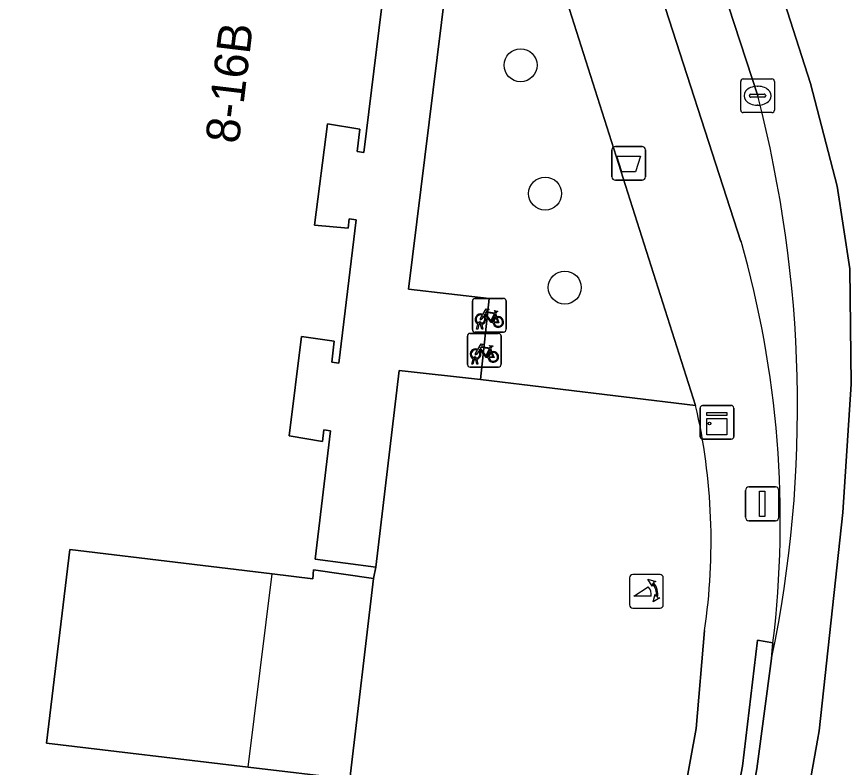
# Model space of a CAD drawing. Extents: x 160349 to 161355, y 381727 to 382854.
# Drawn here: x 160887.58 to 160912.34, y 382617.52 to 382639.78 of the extents above; entities that cross this region are included whole.
import ezdxf

# ---------------------------------------------------------------- set-up
doc = ezdxf.new("R2010")
doc.units = 0
for name, color, linetype in [('IMGEO_Afvalbak', 7, 'Continuous'), ('IMGEO_Boom', 7, 'Continuous'), ('IMGEO_Fietsenrek', 7, 'Continuous'), ('IMGEO_Groenvoorziening', 7, 'Continuous'), ('IMGEO_Kast', 7, 'Continuous'), ('IMGEO_Kolk', 7, 'Continuous'), ('IMGEO_Lichtmast', 7, 'Continuous'), ('IMGEO_Pand', 7, 'Continuous'), ('IMGEO_Pand_nummerreeks', 7, 'Continuous'), ('IMGEO_Pand_overbouw', 7, 'Continuous'), ('IMGEO_Parkeervlak_open', 7, 'Continuous'), ('IMGEO_Poller', 7, 'Continuous'), ('IMGEO_Rijbaan_lokaal_gesloten', 7, 'Continuous'), ('IMGEO_Terreindeel_gesloten', 7, 'Continuous'), ('IMGEO_Voetpad_open', 7, 'Continuous')]:
    doc.layers.add(name, color=color, linetype=linetype)

msp = doc.modelspace()

# ---------------------------------------------------------------- linework, layer by layer
at = {"layer": 'IMGEO_Afvalbak'}
for p, q in [((160905.24, 382635.035), (160905.24, 382635.835)), ((160905.24, 382635.835), (160905.24, 382635.035)), ((160905.34, 382635.935), (160906.13, 382635.935)), ((160906.13, 382635.935), (160905.34, 382635.935)), ((160906.23, 382635.835), (160906.23, 382635.035)), ((160906.23, 382635.035), (160906.23, 382635.835)), ((160906.13, 382634.935), (160905.34, 382634.935)), ((160905.34, 382634.935), (160906.13, 382634.935))]:
    msp.add_line(p, q, dxfattribs=at)
msp.add_lwpolyline([(160905.383, 382635.649), (160906.087, 382635.649), (160905.938, 382635.179), (160905.532, 382635.179), (160905.383, 382635.649)], dxfattribs=at)
for centre, start, end in [((160905.34, 382635.835), 90, 180), ((160905.34, 382635.835), 90, 180), ((160906.13, 382635.835), 0, 90), ((160906.13, 382635.835), 360, 90), ((160905.34, 382635.035), 180, 270), ((160905.34, 382635.035), 180, 270), ((160906.13, 382635.035), 270, 0), ((160906.13, 382635.035), 270, 0)]:
    msp.add_arc(centre, 0.1, start, end, dxfattribs=at)
at = {"layer": 'IMGEO_Boom'}
for centre in [(160902.53, 382638.344), (160903.257, 382634.535), (160903.837, 382631.749)]:
    msp.add_circle(centre, 0.489, dxfattribs=at)
at = {"layer": 'IMGEO_Fietsenrek'}
for p, q in [((160901.098, 382630.501), (160901.098, 382631.342)), ((160901.098, 382631.342), (160901.098, 382630.501)), ((160901.173, 382631.426), (160902.014, 382631.426)), ((160902.014, 382631.426), (160901.173, 382631.426)), ((160902.098, 382631.351), (160902.098, 382630.51)), ((160902.098, 382630.51), (160902.098, 382631.351)), ((160901.785, 382630.975), (160901.821, 382630.88)), ((160901.225, 382630.51), (160901.264, 382630.67)), ((160901.259, 382630.51), (160901.225, 382630.51)), ((160901.294, 382630.658), (160901.259, 382630.51)), ((160901.336, 382630.682), (160901.335, 382630.686)), ((160901.377, 382630.51), (160901.343, 382630.652)), ((160901.367, 382630.693), (160901.368, 382630.686)), ((160901.375, 382630.656), (160901.41, 382630.51)), ((160901.41, 382630.51), (160901.377, 382630.51)), ((160900.952, 382629.464), (160900.952, 382630.305)), ((160900.952, 382630.305), (160900.952, 382629.464)), ((160901.027, 382630.389), (160901.868, 382630.389)), ((160901.868, 382630.389), (160901.027, 382630.389)), ((160902.023, 382630.426), (160901.182, 382630.426)), ((160901.182, 382630.426), (160902.023, 382630.426)), ((160901.952, 382630.314), (160901.952, 382629.473)), ((160901.952, 382629.473), (160901.952, 382630.314)), ((160901.639, 382629.938), (160901.675, 382629.843)), ((160901.079, 382629.473), (160901.118, 382629.633)), ((160901.148, 382629.621), (160901.113, 382629.473)), ((160901.19, 382629.645), (160901.189, 382629.649)), ((160901.231, 382629.473), (160901.197, 382629.615)), ((160901.221, 382629.656), (160901.222, 382629.649)), ((160901.229, 382629.619), (160901.264, 382629.473)), ((160901.877, 382629.389), (160901.036, 382629.389)), ((160901.036, 382629.389), (160901.877, 382629.389)), ((160901.113, 382629.473), (160901.079, 382629.473)), ((160901.264, 382629.473), (160901.231, 382629.473))]:
    msp.add_line(p, q, dxfattribs=at)
for points in [[(160901.411, 382630.952), (160901.506, 382631.116), (160901.592, 382631.102), (160901.594, 382631.093), (160901.538, 382631.082), (160901.511, 382631.037), (160901.767, 382630.996)], [(160901.754, 382630.971), (160901.497, 382631.012), (160901.48, 382630.983), (160901.647, 382630.763), (160901.754, 382630.971)], [(160901.767, 382630.996), (160901.792, 382631.045), (160901.786, 382631.049), (160901.763, 382631.053), (160901.751, 382631.06), (160901.75, 382631.063), (160901.752, 382631.068), (160901.847, 382631.053), (160901.849, 382631.043), (160901.839, 382631.03), (160901.827, 382631.024), (160901.813, 382631.03), (160901.785, 382630.975)], [(160901.432, 382630.9), (160901.38, 382630.81), (160901.34, 382630.785), (160901.341, 382630.832), (160901.396, 382630.926)], [(160901.707, 382630.708), (160901.657, 382630.708), (160901.466, 382630.959), (160901.447, 382630.927)], [(160901.802, 382630.873), (160901.772, 382630.95), (160901.663, 382630.732), (160901.706, 382630.732)], [(160901.736, 382630.732), (160901.856, 382630.731), (160901.812, 382630.845)], [(160901.832, 382630.852), (160901.887, 382630.707), (160901.737, 382630.707)], [(160901.265, 382629.915), (160901.36, 382630.079), (160901.446, 382630.065), (160901.448, 382630.056), (160901.392, 382630.045), (160901.365, 382630), (160901.621, 382629.959)], [(160901.621, 382629.959), (160901.646, 382630.008), (160901.64, 382630.012), (160901.617, 382630.016), (160901.605, 382630.023), (160901.604, 382630.026), (160901.606, 382630.031), (160901.701, 382630.016), (160901.703, 382630.006), (160901.693, 382629.993), (160901.681, 382629.987), (160901.667, 382629.993), (160901.639, 382629.938)], [(160901.286, 382629.863), (160901.234, 382629.773), (160901.194, 382629.748), (160901.195, 382629.795), (160901.25, 382629.889)], [(160901.561, 382629.671), (160901.511, 382629.671), (160901.32, 382629.922), (160901.301, 382629.89)], [(160901.608, 382629.934), (160901.351, 382629.975), (160901.334, 382629.946), (160901.501, 382629.726), (160901.608, 382629.934)], [(160901.656, 382629.836), (160901.626, 382629.913), (160901.517, 382629.695), (160901.56, 382629.695)], [(160901.59, 382629.695), (160901.71, 382629.694), (160901.666, 382629.808)], [(160901.686, 382629.815), (160901.741, 382629.67), (160901.591, 382629.67)]]:
    msp.add_lwpolyline(points, dxfattribs=at)
for centre, radius, start, end in [((160901.176, 382631.348), 0.0779, 92.4484, 184.2845), ((160901.176, 382631.348), 0.0779, 92.4484, 184.2845), ((160902.02, 382631.348), 0.0779, 2.4484, 94.2845), ((160902.02, 382631.348), 0.0779, 2.4484, 94.2845), ((160901.338, 382630.811), 0.159, 62.6766, 242.1369), ((160901.338, 382630.811), 0.129, 63.3192, 238.903), ((160901.338, 382630.811), 0.129, 283.6043, 43.4302), ((160901.338, 382630.811), 0.159, 283.5766, 46.6042), ((160901.865, 382630.727), 0.159, 113.3408, 178.3217), ((160901.865, 382630.727), 0.159, 187.0065, 105.7708), ((160901.865, 382630.727), 0.129, 113.923, 177.9556), ((160901.865, 382630.727), 0.129, 188.6715, 104.5883), ((160901.318, 382630.682), 0.0499, 12.8025, 158.6934), ((160901.338, 382630.811), 0.159, 253.9967, 271.7867), ((160901.318, 382630.682), 0.0174, 12.8025, 163.4502), ((160901.338, 382630.811), 0.129, 253.415, 269.0204), ((160902.02, 382630.504), 0.0779, 272.4484, 4.2845), ((160902.02, 382630.504), 0.0779, 272.4484, 4.2845), ((160901.03, 382630.311), 0.0779, 92.4484, 184.2845), ((160901.03, 382630.311), 0.0779, 92.4484, 184.2845), ((160901.176, 382630.504), 0.0779, 182.4484, 274.2845), ((160901.176, 382630.504), 0.0779, 182.4484, 274.2845), ((160901.874, 382630.311), 0.0779, 2.4484, 94.2845), ((160901.874, 382630.311), 0.0779, 2.4484, 94.2845), ((160901.192, 382629.774), 0.159, 62.6766, 242.1369), ((160901.192, 382629.774), 0.129, 63.3192, 238.903), ((160901.192, 382629.774), 0.129, 283.6043, 43.4302), ((160901.192, 382629.774), 0.159, 283.5766, 46.6042), ((160901.719, 382629.69), 0.159, 113.3408, 178.3217), ((160901.719, 382629.69), 0.159, 187.0065, 105.7708), ((160901.719, 382629.69), 0.129, 113.923, 177.9556), ((160901.719, 382629.69), 0.129, 188.6715, 104.5883), ((160901.172, 382629.645), 0.0499, 12.8025, 158.6934), ((160901.192, 382629.774), 0.159, 253.9967, 271.7867), ((160901.172, 382629.645), 0.0174, 12.8025, 163.4502), ((160901.192, 382629.774), 0.129, 253.415, 269.0204), ((160901.03, 382629.467), 0.0779, 182.4484, 274.2845), ((160901.03, 382629.467), 0.0779, 182.4484, 274.2845), ((160901.874, 382629.467), 0.0779, 272.4484, 4.2845), ((160901.874, 382629.467), 0.0779, 272.4484, 4.2845)]:
    msp.add_arc(centre, radius, start, end, dxfattribs=at)
at = {"layer": 'IMGEO_Groenvoorziening'}
msp.add_lwpolyline([(160901.28, 382648.487), (160899.208, 382631.705), (160901.6, 382631.42), (160901.338, 382629.022), (160907.72, 382628.254)], close=True, dxfattribs=at)
at = {"layer": 'IMGEO_Kast'}
for p, q in [((160907.854, 382627.325), (160907.854, 382628.166)), ((160907.854, 382628.166), (160907.854, 382627.325)), ((160907.929, 382628.25), (160908.77, 382628.25)), ((160908.77, 382628.25), (160907.929, 382628.25)), ((160908.854, 382628.175), (160908.854, 382627.334)), ((160908.854, 382627.334), (160908.854, 382628.175)), ((160908.779, 382627.25), (160907.938, 382627.25)), ((160907.938, 382627.25), (160908.779, 382627.25))]:
    msp.add_line(p, q, dxfattribs=at)
for points in [[(160908.049, 382628.04), (160908.649, 382628.04), (160908.649, 382627.955), (160908.049, 382627.955), (160908.049, 382628.04)], [(160908.049, 382627.865), (160908.649, 382627.865), (160908.649, 382627.376), (160908.049, 382627.376), (160908.049, 382627.865)]]:
    msp.add_lwpolyline(points, dxfattribs=at)
msp.add_circle((160908.133, 382627.714), 0.0377, dxfattribs=at)
for centre, start, end in [((160907.932, 382628.172), 92.4484, 184.2845), ((160907.932, 382628.172), 92.4484, 184.2845), ((160908.776, 382628.172), 2.4484, 94.2845), ((160908.776, 382628.172), 2.4484, 94.2845), ((160907.932, 382627.328), 182.4484, 274.2845), ((160907.932, 382627.328), 182.4484, 274.2845), ((160908.776, 382627.328), 272.4484, 4.2845), ((160908.776, 382627.328), 272.4484, 4.2845)]:
    msp.add_arc(centre, 0.0779, start, end, dxfattribs=at)
at = {"layer": 'IMGEO_Kolk'}
for p, q in [((160909.133, 382637.939), (160909.985, 382637.939)), ((160909.058, 382637.013), (160909.058, 382637.865)), ((160909.546, 382637.719), (160909.571, 382637.719)), ((160910.059, 382637.865), (160910.059, 382637.013)), ((160909.317, 382637.433), (160909.317, 382637.445)), ((160909.36, 382637.482), (160909.758, 382637.482)), ((160909.801, 382637.445), (160909.801, 382637.433)), ((160909.755, 382637.396), (160909.357, 382637.396)), ((160909.569, 382637.159), (160909.544, 382637.159)), ((160909.985, 382636.939), (160909.133, 382636.939))]:
    msp.add_line(p, q, dxfattribs=at)
for points in [[(160909.133, 382637.939), (160909.985, 382637.939)], [(160909.058, 382637.013), (160909.058, 382637.865)], [(160910.059, 382637.865), (160910.059, 382637.013)], [(160909.985, 382636.939), (160909.133, 382636.939)]]:
    msp.add_lwpolyline(points, dxfattribs=at)
for centre, radius, start, end in [((160909.135, 382637.863), 0.0765, 91.552, 178.448), ((160909.135, 382637.863), 0.0765, 91.552, 178.448), ((160909.983, 382637.863), 0.0765, 1.552, 88.448), ((160909.983, 382637.863), 0.0765, 1.552, 88.448), ((160909.357, 382637.442), 0.0403, 85.8775, 175.7526), ((160909.762, 382637.444), 0.0386, 1.7309, 96.639), ((160909.354, 382637.432), 0.0366, 178.938, 274.7102), ((160909.758, 382637.439), 0.043, 264.8664, 352.4533), ((160909.135, 382637.015), 0.0765, 181.552, 268.448), ((160909.135, 382637.015), 0.0765, 181.552, 268.448), ((160909.983, 382637.015), 0.0765, 271.552, 358.448), ((160909.983, 382637.015), 0.0765, 271.552, 358.448)]:
    msp.add_arc(centre, radius, start, end, dxfattribs=at)
for centre, major_axis, ratio, start_param, end_param in [((160909.545, 382637.439), (-0.387, 0.002), 0.722429, 4.712389, 7.853982), ((160909.57, 382637.439), (-0.39, 0.002), 0.717154, 1.570796, 4.712389)]:
    msp.add_ellipse(centre, major_axis=major_axis, ratio=ratio, start_param=start_param, end_param=end_param, dxfattribs=at)
at = {"layer": 'IMGEO_Lichtmast'}
for p, q in [((160909.299, 382625.833), (160910.089, 382625.833)), ((160910.089, 382625.833), (160909.299, 382625.833)), ((160909.199, 382624.933), (160909.199, 382625.733)), ((160909.199, 382625.733), (160909.199, 382624.933)), ((160910.189, 382625.733), (160910.189, 382624.933)), ((160910.189, 382624.933), (160910.189, 382625.733)), ((160910.089, 382624.833), (160909.299, 382624.833)), ((160909.299, 382624.833), (160910.089, 382624.833))]:
    msp.add_line(p, q, dxfattribs=at)
msp.add_lwpolyline([(160909.619, 382625.708), (160909.769, 382625.708), (160909.769, 382624.958), (160909.619, 382624.958), (160909.619, 382625.708)], dxfattribs=at)
for centre, start, end in [((160909.299, 382625.733), 90, 180), ((160909.299, 382625.733), 90, 180), ((160910.089, 382625.733), 0, 90), ((160910.089, 382625.733), 360, 90), ((160909.299, 382624.933), 180, 270), ((160909.299, 382624.933), 180, 270), ((160910.089, 382624.933), 270, 0), ((160910.089, 382624.933), 270, 0)]:
    msp.add_arc(centre, 0.1, start, end, dxfattribs=at)
at = {"layer": 'IMGEO_Pand'}
msp.add_lwpolyline([(160897.461, 382617.167), (160894.451, 382617.523), (160888.464, 382618.231), (160889.155, 382623.977), (160895.163, 382623.256), (160896.363, 382623.111), (160896.387, 382623.37), (160898.171, 382623.122), (160898.231, 382623.453), (160896.437, 382623.69), (160896.892, 382627.503), (160896.689, 382627.529), (160896.658, 382627.18), (160895.663, 382627.353), (160896.034, 382630.296), (160897.001, 382630.159), (160896.934, 382629.534), (160897.139, 382629.51), (160897.65, 382633.761), (160897.445, 382633.787), (160897.414, 382633.512), (160896.418, 382633.595), (160896.801, 382636.604), (160897.764, 382636.451), (160897.681, 382635.783), (160897.881, 382635.751), (160898.406, 382640.018)], dxfattribs=at)
at = {"layer": 'IMGEO_Pand_overbouw'}
msp.add_lwpolyline([(160894.451, 382617.523), (160895.163, 382623.256), (160889.155, 382623.977), (160888.464, 382618.231)], close=True, dxfattribs=at)
at = {"layer": 'IMGEO_Parkeervlak_open'}
msp.add_lwpolyline([(160907.72, 382628.254), (160901.338, 382629.022), (160898.931, 382629.289), (160898.231, 382623.453), (160898.171, 382623.122), (160897.461, 382617.167), (160897.451, 382617.013), (160907.216, 382615.803), (160907.738, 382618.668), (160907.986, 382621.571)], dxfattribs=at)
msp.add_arc((160890.058, 382624.204), 18.121, 351.6445, 12.9141, dxfattribs=at)
at = {"layer": 'IMGEO_Poller'}
for p, q in [((160905.764, 382623.142), (160905.764, 382622.335)), ((160905.764, 382623.142), (160905.764, 382622.335)), ((160906.666, 382623.237), (160905.858, 382623.237)), ((160906.666, 382623.237), (160905.858, 382623.237)), ((160906.76, 382622.335), (160906.76, 382623.142)), ((160906.76, 382622.335), (160906.76, 382623.142)), ((160905.858, 382622.24), (160906.666, 382622.24)), ((160905.858, 382622.24), (160906.666, 382622.24))]:
    msp.add_line(p, q, dxfattribs=at)
for points in [[(160906.443, 382622.966), (160906.431, 382622.893), (160906.306, 382623.098)], [(160906.306, 382623.098), (160906.537, 382623.032), (160906.466, 382623)], [(160906.399, 382622.593), (160905.886, 382622.593), (160906.316, 382622.868)], [(160906.459, 382622.421), (160906.525, 382622.652), (160906.555, 382622.584)], [(160906.591, 382622.557), (160906.663, 382622.546), (160906.459, 382622.421)]]:
    msp.add_lwpolyline(points, dxfattribs=at)
for centre, radius, start, end in [((160905.858, 382623.142), 0.0946, 90, 180), ((160905.858, 382623.142), 0.0946, 90, 180), ((160906.666, 382623.142), 0.0946, 0, 90), ((160906.666, 382623.142), 0.0946, 0, 90), ((160906.071, 382622.643), 0.332, 351.3247, 42.4854), ((160906.085, 382622.653), 0.476, 351.7527, 41.1691), ((160906.085, 382622.653), 0.516, 349.3569, 42.2912), ((160905.858, 382622.335), 0.0946, 180, 270), ((160905.858, 382622.335), 0.0946, 180, 270), ((160906.666, 382622.335), 0.0946, 270, 0), ((160906.666, 382622.335), 0.0946, 270, 0)]:
    msp.add_arc(centre, radius, start, end, dxfattribs=at)
at = {"layer": 'IMGEO_Rijbaan_lokaal_gesloten'}
for points in [[(160887.849, 382709.451), (160894.255, 382689.802), (160905.484, 382655.177), (160909.671, 382642.344), (160911.13, 382637.802), (160911.921, 382634.761), (160912.296, 382632.302), (160912.338, 382628.886), (160912.088, 382625.073), (160911.38, 382618.594), (160903.005, 382571.636), (160898.338, 382534.469), (160896.671, 382520.511), (160893.567, 382497.156), (160889.463, 382469.386), (160887.765, 382457.813), (160887.653, 382456.83)], [(160887.653, 382456.83), (160887.765, 382457.813), (160889.463, 382469.386), (160893.567, 382497.156), (160896.671, 382520.511), (160898.338, 382534.469), (160903.005, 382571.636), (160911.38, 382618.594), (160912.088, 382625.073), (160912.338, 382628.886), (160912.296, 382632.302), (160911.921, 382634.761), (160911.13, 382637.802), (160909.671, 382642.344), (160905.484, 382655.177), (160894.255, 382689.802), (160887.849, 382709.451)], [(160888.173, 382703.308), (160894.632, 382683.455), (160895.253, 382681.456), (160895.384, 382681.054), (160903.697, 382655.584), (160904.178, 382653.916), (160909.561, 382637.435)], [(160909.975, 382620.745), (160909.539, 382617.47), (160907.646, 382607.388), (160907.327, 382605.709), (160906.578, 382601.771), (160903.548, 382585.84), (160901.745, 382575.055), (160895.992, 382530.045), (160894.162, 382515.334), (160892.254, 382500), (160892.129, 382498.996), (160886.772, 382462.594), (160885.854, 382456.356), (160885.223, 382452.521)]]:
    msp.add_lwpolyline(points, dxfattribs=at)
msp.add_arc((160874.13, 382628.206), 36.613, 348.2419, 14.6, dxfattribs=at)
at = {"layer": 'IMGEO_Terreindeel_gesloten'}
msp.add_lwpolyline([(160898.171, 382623.122), (160896.387, 382623.37), (160896.363, 382623.111), (160895.163, 382623.256), (160889.155, 382623.977), (160888.464, 382618.231), (160894.451, 382617.523), (160897.461, 382617.167)], close=True, dxfattribs=at)
at = {"layer": 'IMGEO_Voetpad_open'}
for points in [[(160875.341, 382720.595), (160873.263, 382716.474), (160879.274, 382712.705), (160881.596, 382706.04), (160881.179, 382705.816), (160881.767, 382704.037), (160888.323, 382684.217), (160889.44, 382684.599), (160889.775, 382683.578), (160892.819, 382674.298), (160896.368, 382663.479), (160896.416, 382663.329), (160898.608, 382656.824), (160898.334, 382656.683), (160898.18, 382655.344), (160898.793, 382655.257), (160898.948, 382654.678), (160898.624, 382651.975), (160899.641, 382651.919), (160899.671, 382652.175), (160899.877, 382652.15), (160900.12, 382652.133), (160901.28, 382648.487), (160907.72, 382628.254)], [(160909.066, 382633.12), (160901.081, 382657.808), (160901.032, 382657.961), (160900.96, 382658.185), (160900.507, 382658.056), (160899.359, 382661.628), (160899.781, 382661.764), (160894.524, 382677.982)], [(160901.081, 382657.808), (160909.066, 382633.12)], [(160909.561, 382637.435), (160904.178, 382653.916)], [(160898.406, 382640.018), (160897.881, 382635.751), (160897.681, 382635.783), (160897.764, 382636.451), (160896.801, 382636.604), (160896.418, 382633.595), (160897.414, 382633.512), (160897.445, 382633.787), (160897.65, 382633.761), (160897.139, 382629.51), (160896.934, 382629.534), (160897.001, 382630.159), (160896.034, 382630.296), (160895.663, 382627.353), (160896.658, 382627.18), (160896.689, 382627.529), (160896.892, 382627.503), (160896.437, 382623.69), (160898.231, 382623.453), (160898.931, 382629.289), (160901.338, 382629.022), (160901.6, 382631.42), (160899.208, 382631.705), (160901.28, 382648.487)], [(160907.986, 382621.571), (160907.738, 382618.668), (160907.216, 382615.803), (160906.939, 382614.336), (160905.672, 382607.626), (160907.213, 382607.455), (160909.109, 382617.554), (160909.551, 382621.288), (160910.013, 382621.205)], [(160910.013, 382621.205), (160909.975, 382620.745)]]:
    msp.add_lwpolyline(points, dxfattribs=at)
msp.add_lwpolyline([(160909.975, 382620.745), (160910.013, 382621.205), (160909.551, 382621.288), (160909.109, 382617.554), (160907.213, 382607.455), (160907.646, 382607.388), (160909.539, 382617.47)], close=True, dxfattribs=at)
for centre, radius, start, end in [((160874.13, 382628.206), 36.613, 348.2419, 14.6), ((160880.138, 382624.826), 30.094, 353.0898, 15.9988), ((160880.138, 382624.826), 30.094, 353.0898, 15.9988), ((160890.058, 382624.204), 18.121, 351.6445, 12.9141)]:
    msp.add_arc(centre, radius, start, end, dxfattribs=at)

# ---------------------------------------------------------------- texts
at = {"layer": 'IMGEO_Pand_nummerreeks'}
msp.add_text('8-16B', height=1, rotation=83.1075, dxfattribs=at).set_placement((160894.169, 382635.992))

doc.saveas('drawing.dxf')
